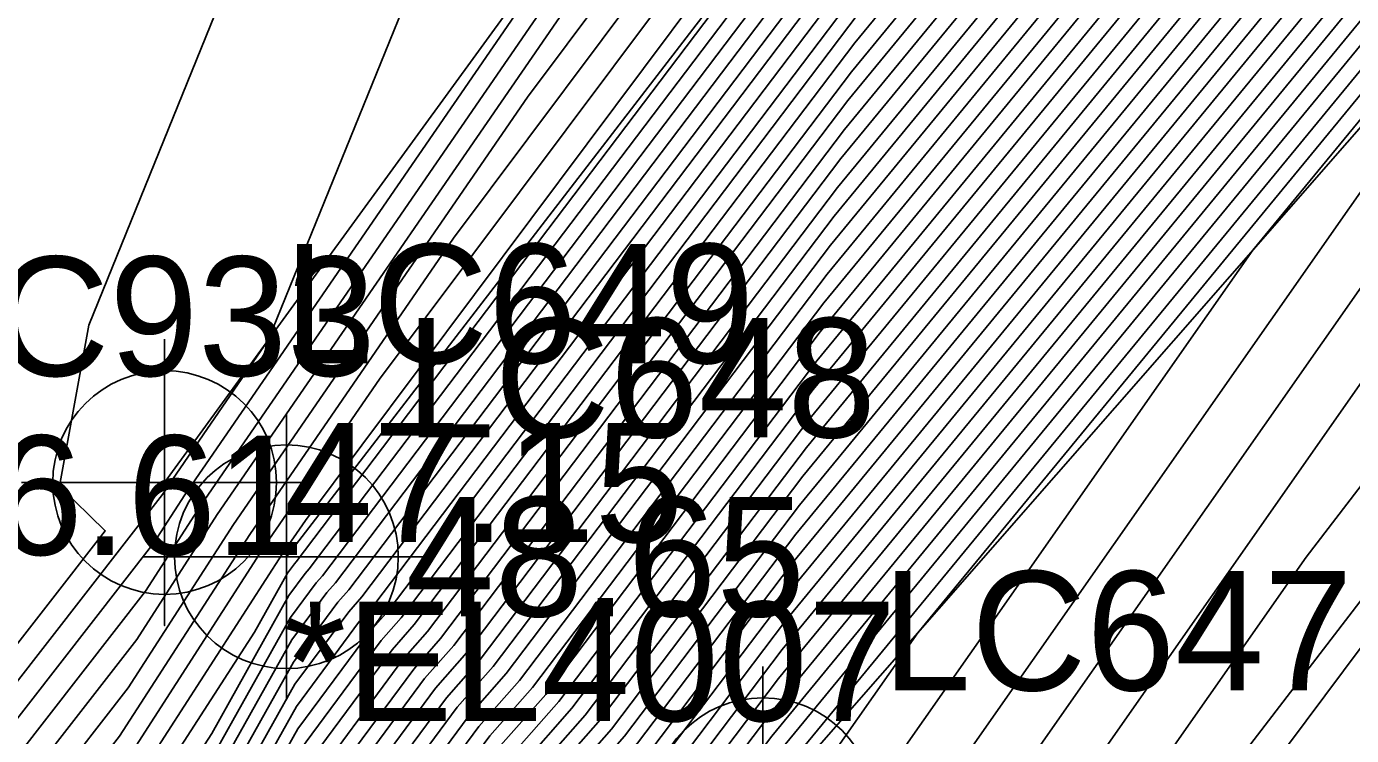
# Model space of a CAD drawing. Extents: x 2188792 to 2191981, y 386090 to 389710.
# Drawn here: x 2190375.85 to 2190403.61, y 388006.64 to 388021.49 of the extents above; entities that cross this region are included whole.
import ezdxf

# ---------------------------------------------------------------- set-up
doc = ezdxf.new("R2010")
doc.units = 0
for name, color, linetype in [('DTM Contours Major', 7, 'Continuous'), ('DTM Contours Minor', 7, 'Continuous'), ('Exist DTM Breakline', 7, 'Continuous'), ('Exist DTM Breakline Cogo Elevation', 7, 'Continuous'), ('Exist DTM Breakline Cogo Number', 7, 'Continuous'), ('Exist DTM Breakline Cogo Point CELL', 7, 'Continuous'), ('Exist DTM Breakline Underwater', 7, 'Continuous'), ('Exist DTM Breakline Underwater Cogo Comment', 7, 'Continuous'), ('Exist DTM Breakline Underwater Cogo Elevation', 7, 'Continuous'), ('Exist DTM Breakline Underwater Cogo Number', 7, 'Continuous'), ('Exist DTM Breakline Underwater Cogo Point CELL', 7, 'Continuous'), ('Exist DTM Regular Point Underwater Cogo Elevation', 7, 'Continuous'), ('Exist DTM Regular Point Underwater Cogo Number', 7, 'Continuous')]:
    doc.layers.add(name, color=color, linetype=linetype)

msp = doc.modelspace()

# ---------------------------------------------------------------- linework, layer by layer
at = {"layer": 'DTM Contours Major'}
for points in [[(2190371.185, 388002.799), (2190377.503, 388010.926), (2190376.546, 388011.864), (2190377.156, 388015.235), (2190382.751, 388029.03)], [(2190392.123, 388027.74), (2190386.346, 388020.012), (2190380.189, 388011.058), (2190377.983, 388007.636), (2190373.097, 388001.35)], [(2190409.983, 388027.598), (2190394.521, 388008.788), (2190391.719, 388004.785), (2190391.351, 388004.74), (2190390.859, 388004.394), (2190389.647, 388003.019), (2190389.156, 388002.354), (2190386.754, 387998.446), (2190386.73, 387998.421), (2190385.527, 387996.172), (2190384.826, 387996.18), (2190384.549, 387996.211), (2190384.056, 387995.587), (2190384.023, 387995.545), (2190383.667, 387995.56), (2190383.943, 387995.195), (2190388.203, 387992.094), (2190390.047, 387990.989), (2190390.57, 387990.727), (2190394.895, 387987.543), (2190398.104, 387985.207)], [(2190405.531, 388027.355), (2190391.97, 388010.857), (2190388.654, 388006.475), (2190387.374, 388005.023), (2190382.28, 387998.128), (2190382.228, 387998.044), (2190382.194, 387998.01), (2190382.195, 387997.997), (2190382.181, 387997.995), (2190381.967, 387997.745), (2190381.504, 387997.155), (2190381.936, 387996.906), (2190382.261, 387996.69), (2190382.231, 387996.589), (2190381.145, 387993.994), (2190381.349, 387992.508), (2190382.189, 387991.387), (2190383.565, 387990.414), (2190387.487, 387986.475)], [(2190407.757, 388027.476), (2190391.607, 388007.83), (2190390.029, 388005.745), (2190388.511, 388004.021), (2190385.718, 388000.241), (2190384.491, 387998.245), (2190384.263, 387998.015), (2190383.816, 387997.18), (2190383.467, 387997.184), (2190383.463, 387997.101), (2190383.384, 387997.091), (2190383.034, 387996.682), (2190382.782, 387996.36), (2190383.158, 387996.111), (2190383.07, 387995.813), (2190382.911, 387995.82), (2190383.024, 387995.671), (2190389.488, 387990.964), (2190390.248, 387990.509), (2190390.464, 387990.401), (2190392.248, 387989.088), (2190398.271, 387984.703)], [(2190398.853, 388026.99), (2190393.057, 388019.94), (2190384.527, 388008.667), (2190383.965, 388008.029), (2190381.664, 388004.916), (2190378.127, 387998.593), (2190377.924, 387998.335), (2190378.159, 387998.2), (2190377.75, 387997.223), (2190376.914, 387994.954), (2190376.517, 387991.356), (2190376.632, 387990.639), (2190377.894, 387989.106), (2190378.586, 387988.425), (2190379.079, 387987.792), (2190380.733, 387986.482)], [(2190401.079, 388027.112), (2190392.695, 388016.912), (2190385.902, 388007.936), (2190385.101, 388007.027), (2190381.821, 388002.588), (2190379.48, 387998.405), (2190379.117, 387997.942), (2190379.539, 387997.698), (2190378.806, 387995.948), (2190378.256, 387994.455), (2190377.995, 387992.088), (2190378.164, 387991.024), (2190378.996, 387990.013), (2190379.453, 387989.564), (2190380.124, 387988.702), (2190381.215, 387987.837), (2190385.955, 387984.2)], [(2190403.305, 388027.233), (2190392.332, 388013.885), (2190387.278, 388007.206), (2190386.238, 388006.025), (2190381.978, 388000.26), (2190380.834, 387998.216), (2190380.311, 387997.549), (2190380.919, 387997.197), (2190379.861, 387994.673), (2190379.597, 387993.956), (2190379.472, 387992.82), (2190379.697, 387991.408), (2190380.099, 387990.92), (2190380.319, 387990.703), (2190381.169, 387989.611), (2190381.697, 387989.193), (2190387.674, 387984.607)], [(2190393.782, 388025.995), (2190381.775, 388010.128), (2190381.692, 388010.033), (2190381.351, 388009.571), (2190379.732, 388006.678), (2190377.083, 388002.57), (2190375.008, 387999.901)], [(2190414.331, 388025.599), (2190402.656, 388010.375), (2190396.491, 388001.566)], [(2190393.42, 388022.967), (2190383.151, 388009.397), (2190382.828, 388009.031), (2190381.508, 388007.243), (2190376.773, 387998.782), (2190376.731, 387998.729), (2190376.78, 387998.701), (2190376.695, 387998.498), (2190375.573, 387995.453)]]:
    msp.add_lwpolyline(points, dxfattribs=at)
at = {"layer": 'DTM Contours Minor'}
for points in [[(2190371.568, 388002.509), (2190378.703, 388011.688), (2190378.831, 388011.887), (2190380.918, 388014.923), (2190386.542, 388028.786)], [(2190409.092, 388027.549), (2190391.39, 388006.013), (2190390.855, 388005.307), (2190389.193, 388003.42), (2190387.781, 388001.509), (2190385.849, 387998.366), (2190385.743, 387998.259), (2190384.842, 387996.575), (2190384.137, 387996.584), (2190384.136, 387996.552), (2190384.106, 387996.548), (2190383.973, 387996.393), (2190383.554, 387995.857), (2190383.696, 387995.763), (2190383.663, 387995.651), (2190383.364, 387995.664), (2190383.575, 387995.386), (2190388.717, 387991.642), (2190390.127, 387990.797), (2190390.527, 387990.597), (2190393.836, 387988.161), (2190398.171, 387985.006)], [(2190409.538, 388027.574), (2190391.317, 388005.408), (2190391.13, 388005.16), (2190389.42, 388003.22), (2190388.468, 388001.932), (2190386.302, 387998.406), (2190386.236, 387998.34), (2190385.184, 387996.373), (2190384.361, 387996.383), (2190384.36, 387996.369), (2190384.347, 387996.367), (2190384.286, 387996.297), (2190383.812, 387995.689), (2190383.875, 387995.647), (2190383.86, 387995.597), (2190383.516, 387995.612), (2190383.759, 387995.29), (2190388.46, 387991.868), (2190390.087, 387990.893), (2190390.548, 387990.662), (2190394.365, 387987.852), (2190398.138, 387985.107)], [(2190410.428, 388027.622), (2190401.54, 388016.81), (2190392.673, 388004.141)], [(2190392.581, 388027.471), (2190384.796, 388017.056), (2190380.529, 388010.85), (2190377.803, 388006.623), (2190373.479, 388001.06)], [(2190404.195, 388027.282), (2190392.187, 388012.674), (2190387.828, 388006.914), (2190386.692, 388005.624), (2190382.041, 387999.329), (2190381.375, 387998.14), (2190380.788, 387997.391), (2190381.47, 387996.997), (2190380.283, 387994.163), (2190380.134, 387993.757), (2190380.063, 387993.113), (2190380.31, 387991.562), (2190380.54, 387991.283), (2190380.666, 387991.159), (2190381.587, 387989.975), (2190381.89, 387989.735), (2190388.361, 387984.769)], [(2190404.64, 388027.306), (2190392.115, 388012.068), (2190388.103, 388006.768), (2190386.92, 388005.424), (2190382.072, 387998.864), (2190381.646, 387998.102), (2190381.027, 387997.313), (2190381.746, 387996.897), (2190380.495, 387993.908), (2190380.402, 387993.657), (2190380.358, 387993.259), (2190380.616, 387991.639), (2190380.76, 387991.464), (2190380.839, 387991.387), (2190381.796, 387990.157), (2190381.986, 387990.006), (2190388.705, 387984.851)], [(2190405.085, 388027.33), (2190392.042, 388011.463), (2190388.379, 388006.621), (2190387.147, 388005.224), (2190382.104, 387998.398), (2190381.917, 387998.065), (2190381.265, 387997.234), (2190382.022, 387996.796), (2190380.706, 387993.653), (2190380.67, 387993.557), (2190380.654, 387993.405), (2190380.923, 387991.716), (2190380.981, 387991.646), (2190381.012, 387991.614), (2190382.005, 387990.339), (2190382.083, 387990.277), (2190389.049, 387984.932)], [(2190405.976, 388027.379), (2190391.897, 388010.252), (2190388.929, 388006.329), (2190387.602, 388004.823), (2190382.967, 387998.551), (2190382.68, 387998.084), (2190382.493, 387997.895), (2190382.499, 387997.824), (2190382.422, 387997.814), (2190381.782, 387997.067), (2190381.753, 387997.03), (2190382.44, 387996.574), (2190382.333, 387996.208), (2190381.949, 387995.291), (2190382.021, 387994.765), (2190382.318, 387994.369), (2190388.143, 387990.251), (2190390.048, 387988.338), (2190395.446, 387984.567)], [(2190406.421, 388027.403), (2190391.825, 388009.646), (2190389.204, 388006.183), (2190387.829, 388004.622), (2190383.655, 387998.974), (2190383.133, 387998.124), (2190382.792, 387997.781), (2190382.795, 387997.753), (2190382.79, 387997.65), (2190382.662, 387997.633), (2190382.095, 387996.971), (2190382.01, 387996.862), (2190382.62, 387996.458), (2190382.478, 387995.975), (2190382.457, 387995.976), (2190382.472, 387995.957), (2190390.259, 387990.287), (2190390.369, 387990.22), (2190390.401, 387990.205), (2190390.659, 387990.014), (2190398.372, 387984.4)], [(2190406.866, 388027.428), (2190391.752, 388009.041), (2190389.479, 388006.037), (2190388.056, 388004.422), (2190384.343, 387999.396), (2190383.586, 387998.165), (2190383.276, 387997.852), (2190383.132, 387997.584), (2190383.02, 387997.585), (2190383.014, 387997.467), (2190382.903, 387997.453), (2190382.408, 387996.875), (2190382.267, 387996.695), (2190382.799, 387996.343), (2190382.676, 387995.921), (2190382.608, 387995.924), (2190382.656, 387995.861), (2190390.002, 387990.512), (2190390.329, 387990.317), (2190390.422, 387990.27), (2190391.189, 387989.705), (2190398.338, 387984.501)], [(2190407.312, 388027.452), (2190391.68, 388008.435), (2190389.754, 388005.891), (2190388.284, 388004.222), (2190385.03, 387999.819), (2190384.038, 387998.205), (2190383.769, 387997.933), (2190383.474, 387997.382), (2190383.243, 387997.385), (2190383.238, 387997.284), (2190383.143, 387997.272), (2190382.721, 387996.778), (2190382.525, 387996.527), (2190382.978, 387996.227), (2190382.873, 387995.867), (2190382.76, 387995.872), (2190382.84, 387995.766), (2190389.745, 387990.738), (2190390.289, 387990.413), (2190390.443, 387990.335), (2190391.718, 387989.396), (2190398.305, 387984.602)], [(2190408.202, 388027.501), (2190391.535, 388007.224), (2190390.305, 388005.599), (2190388.738, 388003.821), (2190386.405, 388000.664), (2190384.944, 387998.285), (2190384.756, 387998.096), (2190384.158, 387996.978), (2190383.69, 387996.984), (2190383.687, 387996.918), (2190383.625, 387996.91), (2190383.347, 387996.586), (2190383.04, 387996.192), (2190383.337, 387995.995), (2190383.268, 387995.759), (2190383.062, 387995.768), (2190383.208, 387995.576), (2190389.231, 387991.19), (2190390.208, 387990.605), (2190390.485, 387990.466), (2190392.777, 387988.779), (2190398.238, 387984.804)], [(2190408.647, 388027.525), (2190391.462, 388006.619), (2190390.58, 388005.453), (2190388.965, 388003.62), (2190387.093, 388001.087), (2190385.396, 387998.325), (2190385.249, 387998.177), (2190384.5, 387996.777), (2190383.914, 387996.784), (2190383.911, 387996.735), (2190383.865, 387996.729), (2190383.66, 387996.49), (2190383.297, 387996.024), (2190383.516, 387995.879), (2190383.465, 387995.705), (2190383.213, 387995.716), (2190383.392, 387995.481), (2190388.974, 387991.416), (2190390.168, 387990.701), (2190390.506, 387990.531), (2190393.307, 387988.47), (2190398.205, 387984.905)], [(2190371.95, 388002.219), (2190378.523, 388010.675), (2190379.171, 388011.68), (2190389.71, 388027.009)], [(2190393.04, 388027.203), (2190383.246, 388014.101), (2190380.869, 388010.643), (2190377.623, 388005.61), (2190373.861, 388000.77)], [(2190399.298, 388027.014), (2190392.985, 388019.334), (2190384.802, 388008.521), (2190384.192, 388007.829), (2190381.696, 388004.45), (2190378.397, 387998.556), (2190378.163, 387998.257), (2190378.435, 387998.099), (2190377.961, 387996.968), (2190377.183, 387994.854), (2190376.813, 387991.503), (2190376.938, 387990.716), (2190378.114, 387989.288), (2190378.76, 387988.652), (2190379.288, 387987.974), (2190380.829, 387986.753)], [(2190399.743, 388027.039), (2190392.912, 388018.729), (2190385.077, 388008.375), (2190384.42, 388007.628), (2190381.727, 388003.985), (2190378.668, 387998.518), (2190378.401, 387998.178), (2190378.711, 387997.999), (2190378.172, 387996.713), (2190377.451, 387994.755), (2190377.108, 387991.649), (2190377.245, 387990.793), (2190378.335, 387989.469), (2190378.933, 387988.88), (2190379.497, 387988.156), (2190380.925, 387987.024)], [(2190400.188, 388027.063), (2190392.84, 388018.123), (2190385.352, 388008.228), (2190384.647, 388007.428), (2190381.758, 388003.519), (2190378.939, 387998.48), (2190378.64, 387998.099), (2190378.987, 387997.899), (2190378.384, 387996.458), (2190377.719, 387994.655), (2190377.404, 387991.795), (2190377.551, 387990.87), (2190378.555, 387989.65), (2190379.106, 387989.108), (2190379.706, 387988.338), (2190381.022, 387987.295)], [(2190400.633, 388027.087), (2190392.767, 388017.518), (2190385.627, 388008.082), (2190384.874, 388007.228), (2190381.79, 388003.053), (2190379.21, 387998.442), (2190378.879, 387998.021), (2190379.263, 387997.799), (2190378.595, 387996.203), (2190377.987, 387994.555), (2190377.699, 387991.942), (2190377.858, 387990.947), (2190378.776, 387989.832), (2190379.28, 387989.336), (2190379.915, 387988.52), (2190381.118, 387987.566), (2190385.611, 387984.119)], [(2190401.524, 388027.136), (2190392.622, 388016.307), (2190386.177, 388007.79), (2190385.329, 388006.827), (2190381.853, 388002.122), (2190379.751, 387998.367), (2190379.356, 387997.863), (2190379.815, 387997.598), (2190379.017, 387995.693), (2190378.524, 387994.355), (2190378.29, 387992.234), (2190378.471, 387991.101), (2190379.217, 387990.195), (2190379.626, 387989.792), (2190380.333, 387988.884), (2190381.311, 387988.108), (2190386.299, 387984.281)], [(2190401.969, 388027.16), (2190392.55, 388015.701), (2190386.453, 388007.644), (2190385.556, 388006.626), (2190381.884, 388001.657), (2190380.022, 387998.329), (2190379.595, 387997.785), (2190380.091, 387997.498), (2190379.228, 387995.438), (2190378.792, 387994.256), (2190378.586, 387992.381), (2190378.777, 387991.178), (2190379.437, 387990.376), (2190379.799, 387990.02), (2190380.542, 387989.066), (2190381.408, 387988.379), (2190386.642, 387984.363)], [(2190402.414, 388027.185), (2190392.477, 388015.096), (2190386.728, 388007.498), (2190385.783, 388006.426), (2190381.915, 388001.191), (2190380.292, 387998.291), (2190379.833, 387997.706), (2190380.367, 387997.398), (2190379.439, 387995.183), (2190379.061, 387994.156), (2190378.881, 387992.527), (2190379.084, 387991.254), (2190379.658, 387990.557), (2190379.973, 387990.247), (2190380.751, 387989.247), (2190381.504, 387988.651), (2190386.986, 387984.444)], [(2190402.859, 388027.209), (2190392.405, 388014.49), (2190387.003, 388007.352), (2190386.011, 388006.226), (2190381.947, 388000.726), (2190380.563, 387998.253), (2190380.072, 387997.627), (2190380.643, 387997.298), (2190379.65, 387994.928), (2190379.329, 387994.056), (2190379.176, 387992.674), (2190379.39, 387991.331), (2190379.878, 387990.739), (2190380.146, 387990.475), (2190380.96, 387989.429), (2190381.6, 387988.922), (2190387.33, 387984.525)], [(2190403.75, 388027.257), (2190392.26, 388013.279), (2190387.553, 388007.06), (2190386.465, 388005.825), (2190382.009, 387999.795), (2190381.105, 387998.178), (2190380.549, 387997.47), (2190381.195, 387997.097), (2190380.072, 387994.418), (2190379.865, 387993.856), (2190379.767, 387992.966), (2190380.003, 387991.485), (2190380.319, 387991.101), (2190380.492, 387990.931), (2190381.378, 387989.793), (2190381.793, 387989.464), (2190388.017, 387984.688)], [(2190393.499, 388026.934), (2190381.696, 388011.145), (2190381.208, 388010.436), (2190377.443, 388004.597), (2190374.243, 388000.481)], [(2190397.962, 388026.941), (2190393.202, 388021.151), (2190383.976, 388008.959), (2190383.51, 388008.43), (2190381.602, 388005.847), (2190377.585, 387998.669), (2190377.447, 387998.493), (2190377.607, 387998.4), (2190377.328, 387997.733), (2190376.378, 387995.154), (2190375.927, 387991.063), (2190376.019, 387990.485), (2190377.453, 387988.743), (2190378.24, 387987.969), (2190378.661, 387987.428), (2190380.54, 387985.939)], [(2190398.407, 388026.966), (2190393.13, 388020.545), (2190384.252, 388008.813), (2190383.738, 388008.229), (2190381.633, 388005.381), (2190377.856, 387998.631), (2190377.685, 387998.414), (2190377.883, 387998.3), (2190377.539, 387997.478), (2190376.646, 387995.054), (2190376.222, 387991.21), (2190376.325, 387990.562), (2190377.673, 387988.925), (2190378.413, 387988.197), (2190378.87, 387987.61), (2190380.636, 387986.21)], [(2190393.855, 388026.6), (2190381.5, 388010.274), (2190381.465, 388010.233), (2190381.319, 388010.037), (2190380.63, 388008.804), (2190377.263, 388003.584), (2190374.625, 388000.191)], [(2190372.332, 388001.93), (2190378.343, 388009.662), (2190379.51, 388011.472), (2190389.446, 388025.924)], [(2190393.71, 388025.389), (2190382.05, 388009.982), (2190381.919, 388009.833), (2190381.382, 388009.106), (2190378.834, 388004.552), (2190376.903, 388001.557), (2190375.39, 387999.611)], [(2190393.637, 388024.784), (2190382.326, 388009.835), (2190382.147, 388009.632), (2190381.413, 388008.64), (2190377.936, 388002.426), (2190376.723, 388000.544), (2190375.772, 387999.322)], [(2190408.559, 388024.831), (2190393.628, 388003.497), (2190391.666, 388003.26), (2190390.371, 388002.35), (2190390.227, 388001.88), (2190388.886, 387999.492), (2190388.883, 387999.155), (2190389.2, 387997.881), (2190388.143, 387995.159), (2190387.043, 387995.901), (2190386.722, 387995.285), (2190385.796, 387995.874), (2190385.022, 387996.086), (2190384.585, 387996.134), (2190384.433, 387995.943), (2190384.056, 387995.452), (2190383.969, 387995.456), (2190384.311, 387995.005), (2190387.689, 387992.546), (2190389.966, 387991.182), (2190390.612, 387990.858), (2190395.954, 387986.926)], [(2190415.578, 388024.822), (2190399.493, 388003.849)], [(2190393.565, 388024.178), (2190382.601, 388009.689), (2190382.374, 388009.432), (2190381.445, 388008.174), (2190377.038, 388000.3), (2190376.543, 387999.531), (2190376.154, 387999.032), (2190376.098, 387998.909), (2190375.431, 387996.725)], [(2190393.492, 388023.573), (2190382.876, 388009.543), (2190382.601, 388009.231), (2190381.476, 388007.709), (2190376.502, 387998.82), (2190376.492, 387998.808), (2190376.504, 387998.801), (2190376.484, 387998.753), (2190375.304, 387995.553)], [(2190408.981, 388023.426), (2190394.582, 388002.854)], [(2190387.896, 388022.968), (2190379.85, 388011.265), (2190378.163, 388008.649), (2190372.714, 388001.64)], [(2190393.347, 388022.362), (2190383.426, 388009.251), (2190383.056, 388008.831), (2190381.539, 388006.778), (2190377.044, 387998.745), (2190376.969, 387998.65), (2190377.056, 387998.6), (2190376.906, 387998.243), (2190375.841, 387995.353)], [(2190393.275, 388021.756), (2190383.701, 388009.105), (2190383.283, 388008.63), (2190381.57, 388006.312), (2190377.314, 387998.707), (2190377.208, 387998.571), (2190377.331, 387998.5), (2190377.117, 387997.988), (2190376.109, 387995.254), (2190375.631, 387990.917)], [(2190405.818, 388016.901), (2190395.536, 388002.21)]]:
    msp.add_lwpolyline(points, dxfattribs=at)
at = {"layer": 'Exist DTM Breakline'}
for points in [[(2190438.817, 388125.852), (2190433.021, 388101.683), (2190424.192, 388070.286), (2190412.166, 388050.492), (2190381.296, 388010.382)], [(2190391.278, 388005.082), (2190424.352, 388042.88), (2190436.505, 388061.014)], [(2190397.92, 388000.602), (2190427.869, 388040.727), (2190440.009, 388058.285)]]:
    msp.add_lwpolyline(points, dxfattribs=at)
at = {"layer": 'Exist DTM Breakline Cogo Point CELL'}
for points in [[(2190381.296, 388013.382), (2190381.296, 388007.382), (2190381.296, 388010.382), (2190384.296, 388010.382), (2190378.296, 388010.382)], [(2190391.278, 388008.082), (2190391.278, 388002.082), (2190391.278, 388005.082), (2190394.278, 388005.082), (2190388.278, 388005.082)]]:
    msp.add_lwpolyline(points, dxfattribs=at)
for centre in [(2190381.296, 388010.382), (2190391.278, 388005.082)]:
    msp.add_circle(centre, 2.344, dxfattribs=at)
at = {"layer": 'Exist DTM Breakline Underwater'}
msp.add_lwpolyline([(2190435.939, 388126.253), (2190430.269, 388102.011), (2190423.774, 388070.81), (2190408.449, 388052.77), (2190378.747, 388011.938)], dxfattribs=at)
at = {"layer": 'Exist DTM Breakline Underwater Cogo Point CELL'}
msp.add_lwpolyline([(2190378.747, 388014.938), (2190378.747, 388008.938), (2190378.747, 388011.938), (2190381.747, 388011.938), (2190375.747, 388011.938)], dxfattribs=at)
msp.add_circle((2190378.747, 388011.938), 2.344, dxfattribs=at)

# ---------------------------------------------------------------- texts
at = {"layer": 'Exist DTM Breakline Cogo Elevation'}
msp.add_text('48.65', height=2.5, dxfattribs=at).set_placement((2190383.796, 388009.132))
at = {"layer": 'Exist DTM Breakline Cogo Number'}
for s, p in [('LC648', (2190383.796, 388012.882)), ('LC647', (2190393.778, 388007.582))]:
    msp.add_text(s, height=2.5, dxfattribs=at).set_placement(p)
at = {"layer": 'Exist DTM Breakline Underwater Cogo Comment'}
msp.add_text('*EL4007', height=2.5, dxfattribs=at).set_placement((2190381.247, 388006.938))
at = {"layer": 'Exist DTM Breakline Underwater Cogo Elevation'}
msp.add_text('47.15', height=2.5, dxfattribs=at).set_placement((2190381.247, 388010.688))
at = {"layer": 'Exist DTM Breakline Underwater Cogo Number'}
msp.add_text('LC649', height=2.5, dxfattribs=at).set_placement((2190381.247, 388014.438))
at = {"layer": 'Exist DTM Regular Point Underwater Cogo Elevation'}
msp.add_text('46.61', height=2.5, dxfattribs=at).set_placement((2190373.316, 388010.422))
at = {"layer": 'Exist DTM Regular Point Underwater Cogo Number'}
msp.add_text('LC933', height=2.5, dxfattribs=at).set_placement((2190373.316, 388014.172))

doc.saveas('drawing.dxf')
